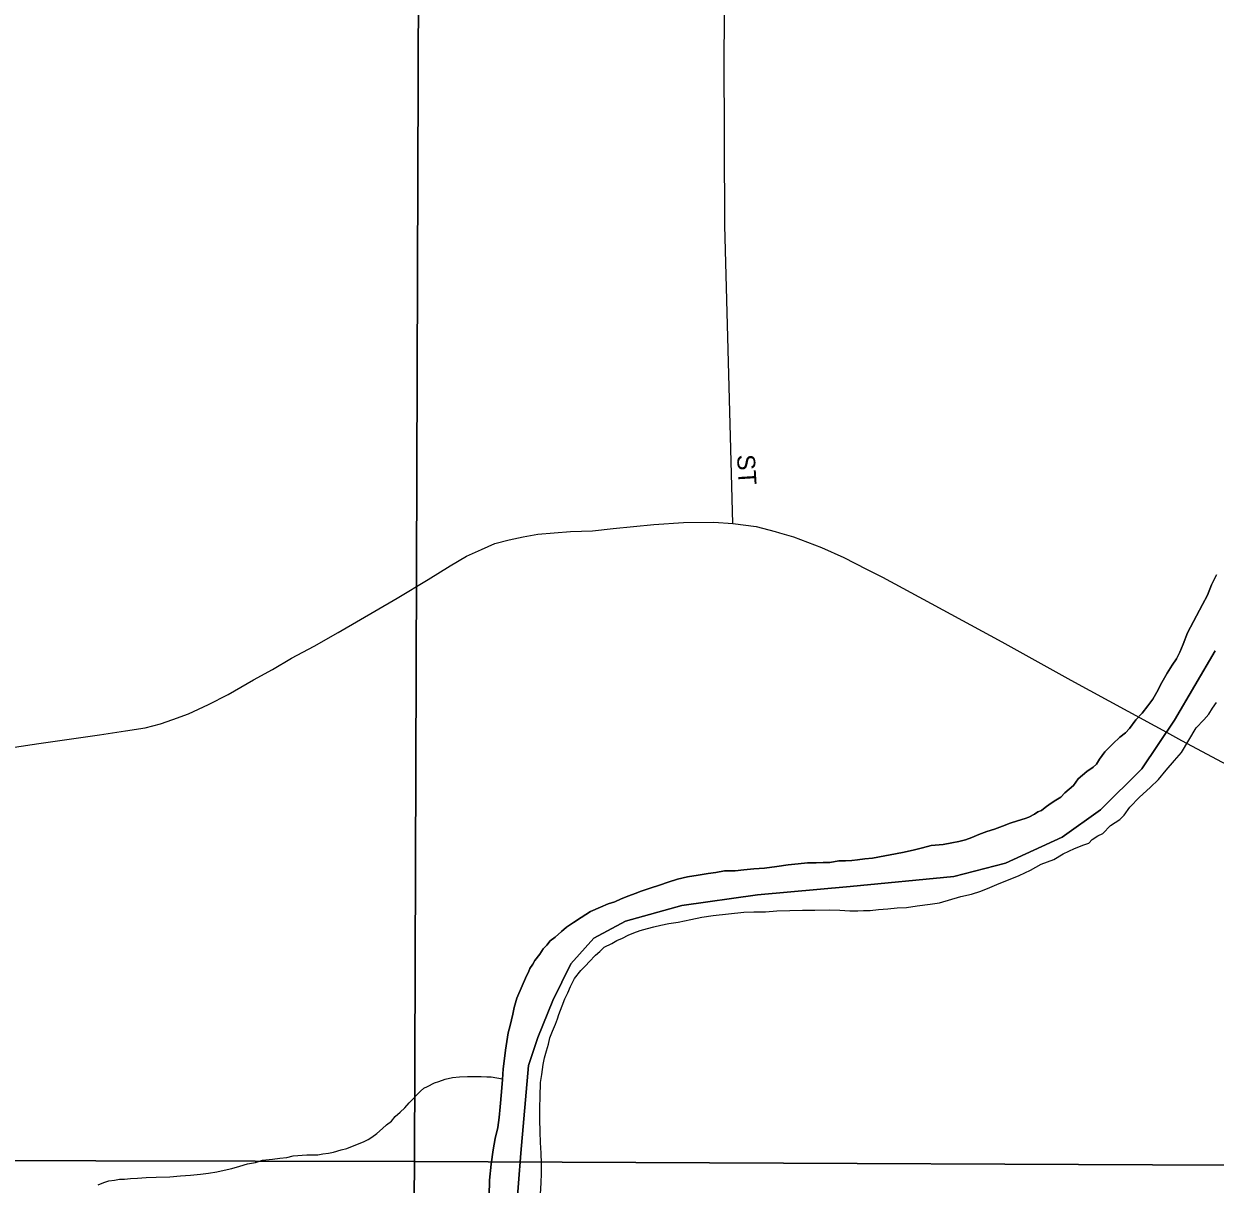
# Model space of a CAD drawing. Extents: x 2010165 to 2382125, y 1060529 to 1407316.
# Drawn here: x 2150491 to 2153827, y 1256857 to 1260106 of the extents above; entities that cross this region are included whole.
import ezdxf

# ---------------------------------------------------------------- set-up
doc = ezdxf.new("R2010")
doc.units = 0
for name, color, linetype in [('GM_X_City_Street', 7, 'Continuous'), ('GM_X_City_Street_Text', 7, 'Continuous'), ('GM_X_Corporation', 7, 'Continuous'), ('GM_X_Major_River', 7, 'Continuous'), ('GM_X_Minor_River', 7, 'Continuous'), ('GM_X_Section', 7, 'Continuous'), ('GM_X_State_Route', 7, 'Continuous')]:
    doc.layers.add(name, color=color, linetype=linetype)

msp = doc.modelspace()

# ---------------------------------------------------------------- linework, layer by layer
at = {"layer": 'GM_X_City_Street'}
msp.add_lwpolyline([(2152477, 1258706.7), (2152454.1, 1259541.4), (2152452.4, 1260018.3), (2152459.9, 1260731.7), (2152447, 1260954.2), (2152403.4, 1261062.3)], dxfattribs=at)
at = {"layer": 'GM_X_Corporation'}
for points in [[(2151870.1, 1256775.9), (2151882.8, 1256944.5), (2151904.1, 1257189.6), (2151930.6, 1257268.3), (2151972.6, 1257371.4), (2152022.7, 1257474.7), (2152087.4, 1257546.2), (2152176.5, 1257594.1), (2152333.9, 1257637.3), (2152545.5, 1257667.6), (2152805.3, 1257690.9), (2153095.1, 1257718.8), (2153240.5, 1257755.8), (2153399.3, 1257829.2), (2153505.9, 1257905.5), (2153621.8, 1258020.1), (2153713.3, 1258156.3), (2153827.6, 1258351)], [(2153827.6, 1258351), (2153713.3, 1258156.3), (2153621.8, 1258020.1), (2153505.9, 1257905.5), (2153399.3, 1257829.2), (2153240.5, 1257755.8), (2153095.1, 1257718.8), (2152805.3, 1257690.9), (2152545.5, 1257667.6), (2152333.9, 1257637.3), (2152176.5, 1257594.1), (2152087.4, 1257546.2), (2152022.7, 1257474.7), (2151972.6, 1257371.4), (2151930.6, 1257268.3), (2151904.1, 1257189.6), (2151882.8, 1256944.5), (2151870.1, 1256775.9)]]:
    msp.add_lwpolyline(points, dxfattribs=at)
at = {"layer": 'GM_X_Major_River'}
for points in [[(2153728.3, 1258346.7), (2153737.9, 1258369), (2153749.4, 1258401.3), (2153792, 1258480.4), (2153805.6, 1258506.8), (2153817.1, 1258535.1), (2153830.6, 1258563.4)], [(2153830.6, 1258563.4), (2153817.1, 1258535.1), (2153805.6, 1258506.8), (2153792, 1258480.4), (2153749.4, 1258401.3), (2153737.9, 1258369), (2153728.3, 1258346.7)], [(2151847.7, 1257281.2), (2151853.3, 1257301.4), (2151857, 1257317.5), (2151860.7, 1257333.6), (2151864.4, 1257351.8), (2151872, 1257378), (2151898.9, 1257440.7), (2151904.7, 1257450.9), (2151908.5, 1257461), (2151916.3, 1257473.2), (2151922.2, 1257483.3), (2151935.9, 1257501.6), (2151945.7, 1257515.9), (2151955.5, 1257526.1), (2151965.3, 1257538.3), (2151979.2, 1257548.6), (2151996.9, 1257565), (2152010.7, 1257577.3), (2152030.6, 1257589.8), (2152052.4, 1257604.2), (2152078.2, 1257620.8), (2152106, 1257633.3), (2152127.9, 1257641.8), (2152145.9, 1257648.1), (2152163.8, 1257656.5), (2152185.7, 1257665), (2152203.6, 1257671.3), (2152219.6, 1257677.6), (2152245.5, 1257686.2), (2152271.4, 1257694.7), (2152295.4, 1257703.2), (2152321.3, 1257711.7), (2152349.3, 1257718.3), (2152379.3, 1257722.9), (2152407.3, 1257727.4), (2152429.3, 1257729.8), (2152453.3, 1257734.3), (2152483.4, 1257734.9), (2152507.5, 1257737.3), (2152535.5, 1257739.9), (2152565.5, 1257742.5), (2152599.6, 1257747.1), (2152631.6, 1257751.8), (2152659.6, 1257754.3), (2152685.7, 1257756.8), (2152709.8, 1257757.3), (2152729.8, 1257757.7), (2152747.9, 1257758), (2152773.9, 1257762.5), (2152791.9, 1257762.9), (2152810, 1257763.2), (2152826, 1257765.5), (2152846, 1257767.9), (2152868.1, 1257770.3), (2152952.1, 1257786), (2152982, 1257792.6), (2153008, 1257799.1), (2153032, 1257805.6), (2153066, 1257808.2), (2153090, 1257812.7), (2153110, 1257817.1), (2153128, 1257821.5), (2153145.9, 1257827.8), (2153165.8, 1257836.2), (2153187.8, 1257844.7), (2153209.7, 1257851.1), (2153231.6, 1257859.6), (2153253.6, 1257868), (2153273.5, 1257874.4), (2153295.5, 1257880.9), (2153305.4, 1257885.1), (2153321.3, 1257893.4), (2153331.2, 1257899.6), (2153341.2, 1257903.8), (2153351.1, 1257912), (2153364.9, 1257922.3), (2153380.8, 1257932.7), (2153394.7, 1257941), (2153406.5, 1257953.2), (2153418.3, 1257963.5), (2153430.2, 1257973.8), (2153443.9, 1257992.1), (2153467.6, 1258012.6), (2153485.4, 1258025), (2153495.3, 1258033.2), (2153503.1, 1258047.4), (2153518.7, 1258067.8), (2153540.4, 1258090.3), (2153560.1, 1258108.7), (2153576, 1258121), (2153587.8, 1258133.3), (2153605.4, 1258157.7), (2153623.1, 1258176.1), (2153638.8, 1258196.5), (2153652.5, 1258214.8), (2153664.1, 1258235.1), (2153677.7, 1258261.5), (2153693.3, 1258287.9), (2153706.9, 1258310.2), (2153718.6, 1258328.5), (2153728.3, 1258346.7)], [(2153728.3, 1258346.7), (2153718.6, 1258328.5), (2153706.9, 1258310.2), (2153693.3, 1258287.9), (2153677.7, 1258261.5), (2153664.1, 1258235.1), (2153652.5, 1258214.8), (2153638.8, 1258196.5), (2153623.1, 1258176.1), (2153605.4, 1258157.7), (2153587.8, 1258133.3), (2153576, 1258121), (2153560.1, 1258108.7), (2153540.4, 1258090.3), (2153518.7, 1258067.8), (2153503.1, 1258047.4), (2153495.3, 1258033.2), (2153485.4, 1258025), (2153467.6, 1258012.6), (2153443.9, 1257992.1), (2153430.2, 1257973.8), (2153418.3, 1257963.5), (2153406.5, 1257953.2), (2153394.7, 1257941), (2153380.8, 1257932.7), (2153364.9, 1257922.3), (2153351.1, 1257912), (2153341.2, 1257903.8), (2153331.2, 1257899.6), (2153321.3, 1257893.4), (2153305.4, 1257885.1), (2153295.5, 1257880.9), (2153273.5, 1257874.4), (2153253.6, 1257868), (2153231.6, 1257859.6), (2153209.7, 1257851.1), (2153187.8, 1257844.7), (2153165.8, 1257836.2), (2153145.9, 1257827.8), (2153128, 1257821.5), (2153110, 1257817.1), (2153090, 1257812.7), (2153066, 1257808.2), (2153032, 1257805.6), (2153008, 1257799.1), (2152982, 1257792.6), (2152952.1, 1257786), (2152868.1, 1257770.3), (2152846, 1257767.9), (2152826, 1257765.5), (2152810, 1257763.2), (2152791.9, 1257762.9), (2152773.9, 1257762.5), (2152747.9, 1257758), (2152729.8, 1257757.7), (2152709.8, 1257757.3), (2152685.7, 1257756.8), (2152659.6, 1257754.3), (2152631.6, 1257751.8), (2152599.6, 1257747.1), (2152565.5, 1257742.5), (2152535.5, 1257739.9), (2152507.5, 1257737.3), (2152483.4, 1257734.9), (2152453.3, 1257734.3), (2152429.3, 1257729.8), (2152407.3, 1257727.4), (2152379.3, 1257722.9), (2152349.3, 1257718.3), (2152321.3, 1257711.7), (2152295.4, 1257703.2), (2152271.4, 1257694.7), (2152245.5, 1257686.2), (2152219.6, 1257677.6), (2152203.6, 1257671.3), (2152185.7, 1257665), (2152163.8, 1257656.5), (2152145.9, 1257648.1), (2152127.9, 1257641.8), (2152106, 1257633.3), (2152078.2, 1257620.8), (2152052.4, 1257604.2), (2152030.6, 1257589.8), (2152010.7, 1257577.3), (2151996.9, 1257565), (2151979.2, 1257548.6), (2151965.3, 1257538.3), (2151955.5, 1257526.1), (2151945.7, 1257515.9), (2151935.9, 1257501.6), (2151922.2, 1257483.3), (2151916.3, 1257473.2), (2151908.5, 1257461), (2151904.7, 1257450.9), (2151898.9, 1257440.7), (2151872, 1257378), (2151864.4, 1257351.8), (2151860.7, 1257333.6), (2151857, 1257317.5), (2151853.3, 1257301.4), (2151847.7, 1257281.2)], [(2152199.7, 1257560.9), (2152217.6, 1257567.2), (2152237.6, 1257573.6), (2152255.5, 1257578), (2152275.5, 1257582.4), (2152297.5, 1257586.8), (2152323.5, 1257591.3), (2152359.5, 1257598.1), (2152389.5, 1257604.6), (2152421.5, 1257609.3), (2152507.6, 1257618.9), (2152535.7, 1257619.5), (2152567.8, 1257620.1), (2152599.9, 1257622.7), (2152636, 1257623.4), (2152672.1, 1257624.1), (2152706.2, 1257624.8), (2152748.3, 1257625.6), (2152776.5, 1257624.1), (2152804.6, 1257622.6), (2152826.6, 1257623), (2152842.7, 1257623.3), (2152860.8, 1257623.7), (2152884.8, 1257626.2), (2152910.8, 1257628.7), (2152936.9, 1257631.2), (2152962.9, 1257631.7), (2152993, 1257636.3), (2153029, 1257641), (2153055, 1257645.5), (2153114.9, 1257662.7), (2153144.9, 1257669.3), (2153170.8, 1257677.8), (2153196.7, 1257688.3), (2153222.6, 1257698.9), (2153248.5, 1257709.4), (2153278.3, 1257722), (2153310.2, 1257736.7), (2153340, 1257753.3), (2153375.9, 1257766), (2153401.6, 1257782.6), (2153433.5, 1257797.2), (2153459.4, 1257807.8), (2153473.3, 1257812), (2153483.2, 1257822.2), (2153499, 1257832.6), (2153513, 1257838.9), (2153534.6, 1257861.4), (2153560.4, 1257877.9), (2153572.2, 1257890.2), (2153587.9, 1257912.6), (2153615.4, 1257941.2), (2153645, 1257967.8), (2153668.7, 1257990.4), (2153690.3, 1258016.9), (2153713.9, 1258043.4), (2153733.5, 1258065.9), (2153774.4, 1258134.9), (2153796, 1258157.4), (2153809.8, 1258173.7), (2153819.5, 1258189.9), (2153831.2, 1258206.2)], [(2152199.7, 1257560.9), (2152217.6, 1257567.2), (2152237.6, 1257573.6), (2152255.5, 1257578), (2152275.5, 1257582.4), (2152297.5, 1257586.8), (2152323.5, 1257591.3), (2152359.5, 1257598.1), (2152389.5, 1257604.6), (2152421.5, 1257609.3), (2152507.6, 1257618.9), (2152535.7, 1257619.5), (2152567.8, 1257620.1), (2152599.9, 1257622.7), (2152636, 1257623.4), (2152672.1, 1257624.1), (2152706.2, 1257624.8), (2152748.3, 1257625.6), (2152776.5, 1257624.1), (2152804.6, 1257622.6), (2152826.6, 1257623), (2152842.7, 1257623.3), (2152860.8, 1257623.7), (2152884.8, 1257626.2), (2152910.8, 1257628.7), (2152936.9, 1257631.2), (2152962.9, 1257631.7), (2152993, 1257636.3), (2153029, 1257641), (2153055, 1257645.5), (2153114.9, 1257662.7), (2153144.9, 1257669.3), (2153170.8, 1257677.8), (2153196.7, 1257688.3), (2153222.6, 1257698.9), (2153248.5, 1257709.4), (2153278.3, 1257722), (2153310.2, 1257736.7), (2153340, 1257753.3), (2153375.9, 1257766), (2153401.6, 1257782.6), (2153433.5, 1257797.2), (2153459.4, 1257807.8), (2153473.3, 1257812), (2153483.2, 1257822.2), (2153499, 1257832.6), (2153513, 1257838.9), (2153534.6, 1257861.4), (2153560.4, 1257877.9), (2153572.2, 1257890.2), (2153587.9, 1257912.6), (2153615.4, 1257941.2), (2153645, 1257967.8), (2153668.7, 1257990.4), (2153690.3, 1258016.9), (2153713.9, 1258043.4), (2153733.5, 1258065.9), (2153774.4, 1258134.9), (2153796, 1258157.4), (2153809.8, 1258173.7), (2153819.5, 1258189.9), (2153831.2, 1258206.2)], [(2151938.3, 1256829.4), (2151939.8, 1256861.5), (2151941.3, 1256887.6), (2151940.8, 1256915.7), (2151940.2, 1256943.8), (2151937.7, 1256973.9), (2151937.1, 1257003.9), (2151936.5, 1257038.1), (2151935.8, 1257072.2), (2151937.3, 1257102.3), (2151938.5, 1257142.5), (2151942.1, 1257164.6), (2151943.9, 1257178.7), (2151945.6, 1257192.8), (2151949.3, 1257210.9), (2151955, 1257231.1), (2151960.6, 1257249.2), (2151964.3, 1257267.4), (2151972, 1257285.6), (2151979.7, 1257305.8), (2151985.4, 1257320), (2151989.2, 1257332.1), (2151998.8, 1257356.3), (2152006.4, 1257376.6), (2152014.2, 1257392.8), (2152021.8, 1257411), (2152033.5, 1257433.3), (2152051.1, 1257455.7), (2152064.9, 1257470), (2152074.7, 1257480.2), (2152092.5, 1257498.6), (2152104.3, 1257508.9), (2152116.1, 1257521.1), (2152138, 1257531.6), (2152151.9, 1257539.9), (2152167.8, 1257546.2), (2152183.7, 1257554.6), (2152199.7, 1257560.9)], [(2151938.3, 1256829.4), (2151939.8, 1256861.5), (2151941.3, 1256887.6), (2151940.8, 1256915.7), (2151940.2, 1256943.8), (2151937.7, 1256973.9), (2151937.1, 1257003.9), (2151936.5, 1257038.1), (2151935.8, 1257072.2), (2151937.3, 1257102.3), (2151938.5, 1257142.5), (2151942.1, 1257164.6), (2151943.9, 1257178.7), (2151945.6, 1257192.8), (2151949.3, 1257210.9), (2151955, 1257231.1), (2151960.6, 1257249.2), (2151964.3, 1257267.4), (2151972, 1257285.6), (2151979.7, 1257305.8), (2151985.4, 1257320), (2151989.2, 1257332.1), (2151998.8, 1257356.3), (2152006.4, 1257376.6), (2152014.2, 1257392.8), (2152021.8, 1257411), (2152033.5, 1257433.3), (2152051.1, 1257455.7), (2152064.9, 1257470), (2152074.7, 1257480.2), (2152092.5, 1257498.6), (2152104.3, 1257508.9), (2152116.1, 1257521.1), (2152138, 1257531.6), (2152151.9, 1257539.9), (2152167.8, 1257546.2), (2152183.7, 1257554.6), (2152199.7, 1257560.9)], [(2151794, 1256824.6), (2151795.1, 1256868.8), (2151800.3, 1256913), (2151805.6, 1256953.3), (2151811, 1256985.5), (2151818.5, 1257015.7), (2151822, 1257043.9), (2151825.4, 1257074.1), (2151828.7, 1257116.3), (2151832, 1257150.4), (2151833.5, 1257180.6), (2151837, 1257208.8), (2151840.5, 1257232.9), (2151844.1, 1257257.1), (2151847.7, 1257281.2)], [(2151847.7, 1257281.2), (2151844.1, 1257257.1), (2151840.5, 1257232.9), (2151837, 1257208.8), (2151833.5, 1257180.6), (2151832, 1257150.4), (2151828.7, 1257116.3), (2151825.4, 1257074.1), (2151822, 1257043.9), (2151818.5, 1257015.7), (2151811, 1256985.5), (2151805.6, 1256953.3), (2151800.3, 1256913), (2151795.1, 1256868.8), (2151794, 1256824.6)]]:
    msp.add_lwpolyline(points, dxfattribs=at)
at = {"layer": 'GM_X_Minor_River'}
for points in [[(2150699.7, 1256855.8), (2150715.6, 1256862.2), (2150729.6, 1256866.4), (2150745.6, 1256868.8), (2150759.6, 1256871), (2150773.6, 1256871.3), (2150789.6, 1256873.6), (2150809.7, 1256874), (2150833.7, 1256876.5), (2150861.8, 1256877), (2150899.9, 1256877.7), (2150930, 1256880.3), (2150958, 1256882.9), (2150986.1, 1256885.4), (2151008.1, 1256887.8), (2151032.1, 1256892.3), (2151052.1, 1256896.7), (2151074.1, 1256901.1), (2151096, 1256907.6), (2151118, 1256914), (2151140, 1256918.5), (2151159.9, 1256924.9), (2151188, 1256927.4), (2151208, 1256929.8), (2151228, 1256932.2), (2151246, 1256936.5), (2151284.1, 1256939.3), (2151300.1, 1256939.6), (2151314.2, 1256939.9), (2151328.2, 1256942.1), (2151344.2, 1256944.4), (2151358.2, 1256946.7), (2151380.2, 1256953.2), (2151396.1, 1256957.5), (2151443.9, 1256976.4), (2151455.9, 1256982.7), (2151465.8, 1256988.9), (2151479.6, 1256999.2), (2151495.4, 1257013.6), (2151507.3, 1257023.8), (2151521.1, 1257034.1), (2151530.9, 1257046.4), (2151544.8, 1257058.7), (2151558.6, 1257071), (2151570.4, 1257085.2), (2151582.2, 1257097.5), (2151592, 1257107.7), (2151601.9, 1257117.9), (2151611.7, 1257126.2), (2151621.7, 1257130.4), (2151641.6, 1257140.8), (2151653.5, 1257145), (2151671.5, 1257151.4), (2151691.5, 1257155.8)], [(2151691.5, 1257155.8), (2151711.5, 1257158.2), (2151733.5, 1257158.6), (2151753.6, 1257159), (2151771.7, 1257159.3), (2151787.7, 1257157.6), (2151799.8, 1257157.9), (2151832.1, 1257152.5)]]:
    msp.add_lwpolyline(points, dxfattribs=at)
at = {"layer": 'GM_X_Section'}
for points in [[(2151603.4, 1262163.9), (2151585.7, 1256921.2), (2145783.4, 1256933.3), (2145850.1, 1262185.4)], [(2157392.7, 1262142.2), (2157370.9, 1256894.4), (2151585.7, 1256921.2), (2151603.4, 1262163.9)], [(2145783.4, 1256933.3), (2151585.7, 1256921.2), (2151537.5, 1251558.4), (2145755.1, 1251562.6)], [(2151585.7, 1256921.2), (2157370.9, 1256894.4), (2157362.6, 1251549), (2151537.5, 1251558.4)]]:
    msp.add_lwpolyline(points, close=True, dxfattribs=at)
at = {"layer": 'GM_X_State_Route'}
for points in [[(2150364.9, 1258066.3), (2150533.1, 1258090.7), (2150703.2, 1258115.7), (2150775.7, 1258126.5), (2150831.3, 1258135.4), (2150874.1, 1258145.8), (2150908.9, 1258158), (2150952.2, 1258174), (2151008.7, 1258200.4), (2151063.3, 1258228.6), (2151134.8, 1258269.1), (2151187.5, 1258298.3), (2151241.1, 1258330.3), (2151304.2, 1258363.2), (2151371.9, 1258401.8), (2151536.7, 1258497.8), (2151623.3, 1258550.5), (2151685.4, 1258588.1), (2151730.5, 1258615.4), (2151772.9, 1258634.3), (2151810.6, 1258651.2), (2151850.1, 1258661.6), (2151889.6, 1258670), (2151931, 1258677.6), (2152021.7, 1258684.8), (2152084.1, 1258686.5), (2152141.2, 1258692.7), (2152255.8, 1258704.4), (2152338.1, 1258709.5), (2152423.4, 1258711.1), (2152477, 1258706.7), (2152542.1, 1258698.8), (2152594.8, 1258684.8), (2152607.3, 1258681.1)], [(2152607.3, 1258681.1), (2152646.7, 1258669.8), (2152725, 1258640), (2152787.2, 1258612.1), (2152850.7, 1258579.5)], [(2152850.7, 1258579.5), (2152895.6, 1258556.4), (2153032.1, 1258482.8), (2153229.5, 1258375.3), (2153422.9, 1258268.1), (2153582.9, 1258181.9), (2153690.6, 1258122.5), (2153733, 1258099.8)], [(2153733, 1258099.8), (2153860.7, 1258031.6), (2153909.9, 1258003.5), (2153918.8, 1257999.1)]]:
    msp.add_lwpolyline(points, dxfattribs=at)

# ---------------------------------------------------------------- texts
at = {"layer": 'GM_X_City_Street_Text'}
msp.add_text('ST', height=50, rotation=273.5746, dxfattribs=at).set_placement((2152488.1, 1258898.9))

doc.saveas('drawing.dxf')
